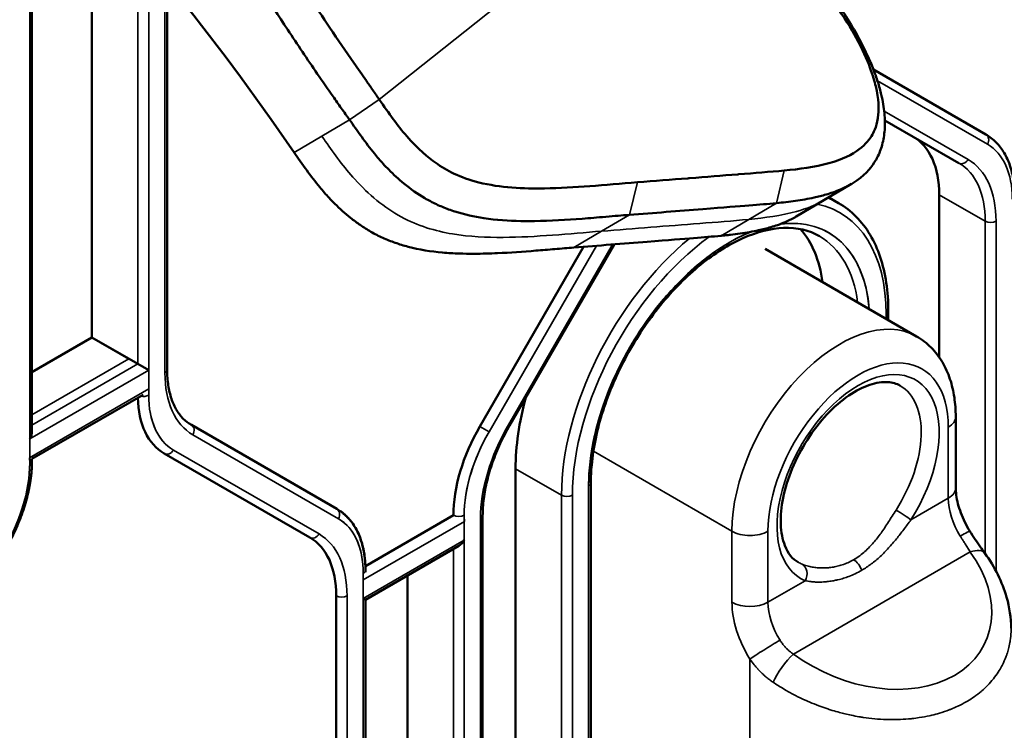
# Model space of a CAD drawing. Header units: millimetres. Extents: x 0 to 14369, y -869 to 2970.
# Tile 592 of 656: x 3599 to 3637, y 1538 to 1566. Entities that reach past the tile are written whole.
import ezdxf

# ---------------------------------------------------------------- set-up
doc = ezdxf.new("R2010")
doc.units = ezdxf.units.MM
doc.header["$LTSCALE"] = 10
doc.layers.add('Sichtbar (ISO)', color=7, linetype='Continuous', lineweight=50)
doc.layers.add('Sichtbar schmal (ISO)', color=7, linetype='Continuous', lineweight=35)

msp = doc.modelspace()

# ---------------------------------------------------------------- linework, layer by layer
at = {"layer": 'Sichtbar (ISO)'}
for p, q in [((3599.011, 1549.481), (3599.011, 1572.909)), ((3599.011, 1549.481), (3599.011, 1572.909)), ((3601.362, 1553.166), (3601.362, 1570.467)), ((3601.362, 1570.467), (3601.362, 1553.166)), ((3604.314, 1551.897), (3604.314, 1567.094)), ((3604.314, 1551.897), (3604.314, 1567.094)), ((3636.425, 1561.133), (3632.017, 1563.677)), ((3632.017, 1563.677), (3636.425, 1561.133)), ((3632.464, 1561.687), (3635.364, 1560.013)), ((3635.364, 1560.013), (3632.464, 1561.687)), ((3623.278, 1559.297), (3623.278, 1559.296)), ((3623.278, 1559.297), (3623.278, 1559.296)), ((3630.069, 1558.551), (3631.156, 1559.192)), ((3630.26, 1558.664), (3630.646, 1558.441)), ((3630.26, 1558.664), (3630.646, 1558.441)), ((3634.596, 1558.765), (3634.596, 1552.384)), ((3634.596, 1552.384), (3634.596, 1558.765)), ((3628.982, 1557.91), (3630.069, 1558.551)), ((3620.647, 1556.726), (3616.575, 1549.673)), ((3621.849, 1556.821), (3617.746, 1549.714)), ((3621.849, 1556.821), (3617.746, 1549.714)), ((3627.767, 1556.639), (3633.707, 1553.21)), ((3632.598, 1553.85), (3632.598, 1554.198)), ((3632.598, 1553.85), (3632.598, 1554.198)), ((3599.011, 1551.808), (3601.362, 1553.166)), ((3601.362, 1553.166), (3599.011, 1551.808)), ((3601.362, 1553.166), (3602.812, 1552.329)), ((3601.362, 1553.166), (3603.165, 1552.125)), ((3603.59, 1551.88), (3603.165, 1552.125)), ((3599.011, 1548.4), (3603.378, 1550.921)), ((3635.243, 1547.266), (3635.243, 1550.055)), ((3610.969, 1546.436), (3605.262, 1549.731)), ((3610.969, 1546.436), (3605.262, 1549.731)), ((3604.201, 1548.611), (3609.908, 1545.316)), ((3604.201, 1548.611), (3609.908, 1545.316)), ((3599.011, 1548.328), (3599.011, 1548.4)), ((3617.979, 1519.118), (3617.979, 1548.013)), ((3617.979, 1548.013), (3617.979, 1519.118)), ((3620.931, 1547.462), (3620.931, 1512.843)), ((3620.931, 1547.462), (3620.931, 1512.843)), ((3615.54, 1546.188), (3612.089, 1544.196)), ((3616.688, 1546.171), (3616.688, 1521.483)), ((3616.688, 1546.171), (3616.688, 1521.483)), ((3612.092, 1542.871), (3615.752, 1544.984)), ((3632.598, 1544.89), (3632.598, 1544.89)), ((3632.598, 1544.89), (3632.598, 1544.89)), ((3612.092, 1543.953), (3612.092, 1544.024)), ((3630.634, 1544.197), (3630.634, 1544.197)), ((3630.634, 1544.197), (3630.634, 1544.197)), ((3613.737, 1543.821), (3613.737, 1522.751)), ((3613.737, 1522.751), (3613.737, 1543.821)), ((3631.198, 1543.848), (3631.198, 1543.848)), ((3631.198, 1543.848), (3631.198, 1543.848)), ((3610.944, 1543.027), (3610.944, 1518.339)), ((3612.004, 1542.922), (3612.092, 1542.871)), ((3612.092, 1519.475), (3612.092, 1542.871)), ((3612.092, 1519.475), (3612.092, 1542.871))]:
    msp.add_line(p, q, dxfattribs=at)
for centre, major_axis, start_param, end_param in [((3631.061, 1556.724), (2.5, 4.33), 5.497787, 6.283185), ((3631.061, 1556.724), (2.5, 4.33), 5.497787, 6.283185), ((3624.344, 1551.694), (4.497, 7.788), 0.65769, 0.657692), ((3624.344, 1551.694), (-4.496, -7.788), 3.799283, 3.799285), ((3624.343, 1551.688), (4.5, 7.794), 0.100904, 0.100913), ((3624.343, 1551.688), (4.5, 7.794), 0.100904, 0.100913), ((3624.343, 1551.688), (4.5, 7.794), 0.073357, 0.073406), ((3624.343, 1551.688), (4.5, 7.794), 0.073357, 0.073406), ((3624.767, 1551.443), (3.75, 6.495), 5.639684, 6.094464), ((3606.701, 1552.941), (-2.5, -4.33), 5.522643, 6.283185), ((3624.343, 1551.688), (4.5, 7.794), 1.999, 2.356194), ((3624.343, 1551.688), (-4.5, -7.794), 5.140593, 5.497787), ((3598.711, 1549.308), (0.212, 0.367), 4.712389, 5.497787), ((3619.075, 1548.229), (-2.5, -4.33), 4.712389, 5.497787), ((3607.408, 1540.986), (2.5, 4.33), 5.497787, 6.283185), ((3615.752, 1545.331), (-0.212, -0.367), 0.785398, 1.570796)]:
    msp.add_ellipse(centre, major_axis=major_axis, ratio=0.57735, start_param=start_param, end_param=end_param, dxfattribs=at)
for points, knots in [([(3609.297, 1560.421), (3606.071, 1565.118), (3603.012, 1568.936), (3596.263, 1575.639), (3593.723, 1577.903), (3591.311, 1579.981)], [-3.808685, -3.808685, -3.808685, -3.808685, -2.511642, -2.511642, -1.763297, -1.763297, -1.763297, -1.763297]), ([(3604.663, 1576.057), (3604.978, 1575.371), (3605.304, 1574.686), (3605.981, 1573.314), (3606.331, 1572.631), (3607.425, 1570.579), (3608.186, 1569.248), (3609.554, 1567.04), (3610.119, 1566.172), (3611.009, 1564.854), (3611.322, 1564.399), (3611.799, 1563.711), (3611.963, 1563.474), (3612.211, 1563.116), (3612.295, 1562.995), (3612.421, 1562.813), (3612.463, 1562.752), (3612.526, 1562.661), (3612.547, 1562.63), (3612.579, 1562.584), (3612.589, 1562.569), (3612.612, 1562.536), (3612.628, 1562.512), (3612.631, 1562.508)], [0.000001, 0.000001, 0.000001, 0.000001, 0.234789, 0.234789, 0.471938, 0.471938, 0.948633, 0.948633, 1.262356, 1.262356, 1.430406, 1.430406, 1.518702, 1.518702, 1.563761, 1.563761, 1.586453, 1.586453, 1.597825, 1.597825, 1.603515, 1.603515, 1.610164, 1.610164, 1.610164, 1.610164]), ([(3603.361, 1575.506), (3604.729, 1572.535), (3605.963, 1570.275), (3607.643, 1567.425), (3608.327, 1566.333), (3609.423, 1564.664), (3609.81, 1564.088), (3610.408, 1563.217), (3610.614, 1562.919), (3610.929, 1562.469), (3611.035, 1562.317), (3611.197, 1562.089), (3611.251, 1562.012), (3611.333, 1561.896), (3611.36, 1561.858), (3611.425, 1561.767), (3611.466, 1561.709), (3611.47, 1561.703)], [-0.1060529, -0.1060529, -0.1060529, -0.1060529, -0.0611121, -0.0611121, -0.0321377, -0.0321377, -0.0167402, -0.0167402, -0.0087014, -0.0087014, -0.0045841, -0.0045841, -0.0024994, -0.0024994, -0.0014504, -0.0014504, -0.0000262, -0.0000262, -0.0000262, -0.0000262]), ([(3628.212, 1558.44), (3628.461, 1558.464), (3628.709, 1558.492), (3629.201, 1558.561), (3629.444, 1558.603), (3629.845, 1558.691), (3630.004, 1558.731), (3630.249, 1558.802), (3630.337, 1558.83), (3630.525, 1558.895), (3630.624, 1558.933), (3630.832, 1559.021), (3630.94, 1559.073), (3631.157, 1559.189), (3631.265, 1559.256), (3631.757, 1559.604), (3631.973, 1559.897), (3632.122, 1560.148), (3632.144, 1560.187), (3632.204, 1560.302), (3632.24, 1560.381), (3632.306, 1560.549), (3632.334, 1560.638), (3632.409, 1560.916), (3632.442, 1561.114), (3632.464, 1561.422), (3632.467, 1561.526), (3632.464, 1561.743), (3632.458, 1561.854), (3632.436, 1562.084), (3632.421, 1562.202), (3632.38, 1562.446), (3632.354, 1562.571), (3632.306, 1562.776), (3632.285, 1562.856), (3632.216, 1563.106), (3632.162, 1563.277), (3632.033, 1563.643), (3631.955, 1563.841), (3631.775, 1564.258), (3631.67, 1564.478), (3631.429, 1564.945), (3631.291, 1565.19), (3630.972, 1565.72), (3630.783, 1566.009), (3630.38, 1566.588), (3630.159, 1566.884), (3629.527, 1567.675), (3629.099, 1568.154), (3628.484, 1568.773), (3628.313, 1568.938), (3627.989, 1569.241), (3627.836, 1569.379), (3627.545, 1569.632), (3627.408, 1569.748), (3627.029, 1570.06), (3626.783, 1570.251), (3626.349, 1570.57), (3626.161, 1570.703), (3625.402, 1571.213), (3624.818, 1571.551), (3624.227, 1571.839)], [0.000034, 0.000034, 0.000034, 0.000034, 0.09633, 0.09633, 0.192715, 0.192715, 0.257494, 0.257494, 0.294846, 0.294846, 0.337504, 0.337504, 0.386108, 0.386108, 0.437491, 0.437491, 0.630652, 0.630652, 0.665334, 0.665334, 0.731033, 0.731033, 0.799543, 0.799543, 0.939198, 0.939198, 1.01026, 1.01026, 1.083771, 1.083771, 1.160782, 1.160782, 1.24234, 1.24234, 1.293914, 1.293914, 1.405154, 1.405154, 1.53492, 1.53492, 1.684273, 1.684273, 1.85575, 1.85575, 2.062073, 2.062073, 2.289587, 2.289587, 2.688249, 2.688249, 2.837955, 2.837955, 2.968968, 2.968968, 3.083372, 3.083372, 3.283383, 3.283383, 3.43326, 3.43326, 3.883112, 3.883112, 3.883112, 3.883112]), ([(3624.654, 1571.321), (3625.315, 1570.998), (3626.261, 1570.467), (3628.008, 1569.061), (3628.645, 1568.468), (3630.258, 1566.711), (3630.94, 1565.662), (3631.835, 1564.016), (3632.021, 1563.371), (3632.231, 1562.499), (3632.227, 1562.134), (3632.169, 1561.508), (3632.045, 1561.254), (3631.874, 1560.951), (3631.716, 1560.745), (3631.179, 1560.338), (3630.805, 1560.155), (3629.709, 1559.853), (3629.109, 1559.773), (3628.517, 1559.717)], [0.000006, 0.000006, 0.000006, 0.000006, 0.245967, 0.245967, 0.389761, 0.389761, 0.642428, 0.642428, 0.950425, 0.950425, 1.436372, 1.436372, 2.320459, 2.320459, 3.629187, 3.629187, 5.05232, 5.05232, 6.5324, 6.5324, 6.5324, 6.5324]), ([(3622.759, 1559.255), (3621.451, 1559.154), (3620.299, 1559.034), (3618.293, 1559.002), (3617.391, 1559.037), (3615.794, 1559.441), (3615.273, 1559.718), (3614.551, 1560.23), (3614.157, 1560.549), (3613.35, 1561.482), (3613.01, 1561.964), (3612.631, 1562.508)], [0.000011, 0.000011, 0.000011, 0.000011, 0.503533, 0.503533, 0.854031, 0.854031, 1.158892, 1.158892, 1.375828, 1.375828, 1.54991, 1.54991, 1.54991, 1.54991]), ([(3611.47, 1561.703), (3611.611, 1561.502), (3611.784, 1561.255), (3612.104, 1560.814), (3612.269, 1560.596), (3612.553, 1560.247), (3612.67, 1560.11), (3612.861, 1559.901), (3612.931, 1559.827), (3613.194, 1559.56), (3613.393, 1559.377), (3613.864, 1558.99), (3614.141, 1558.795), (3614.496, 1558.587), (3614.567, 1558.547), (3614.794, 1558.427), (3614.952, 1558.353), (3615.273, 1558.22), (3615.436, 1558.16), (3615.976, 1557.988), (3616.358, 1557.906), (3617.221, 1557.774), (3617.706, 1557.743), (3618.367, 1557.733), (3618.551, 1557.733), (3619.353, 1557.744), (3619.974, 1557.781), (3620.9, 1557.851), (3621.184, 1557.875), (3621.87, 1557.932), (3622.134, 1557.955), (3622.442, 1557.978)], [0.000042, 0.000042, 0.000042, 0.000042, 0.073898, 0.073898, 0.147678, 0.147678, 0.196568, 0.196568, 0.224371, 0.224371, 0.298565, 0.298565, 0.394285, 0.394285, 0.418026, 0.418026, 0.46946, 0.46946, 0.522397, 0.522397, 0.644097, 0.644097, 0.805557, 0.805557, 0.86594, 0.86594, 1.081865, 1.081865, 1.189901, 1.189901, 1.304567, 1.304567, 1.304567, 1.304567]), ([(3636.425, 1561.133), (3636.571, 1561.048), (3636.706, 1560.943), (3636.947, 1560.7), (3637.053, 1560.56), (3637.234, 1560.254), (3637.31, 1560.087), (3637.43, 1559.731), (3637.474, 1559.541), (3637.533, 1559.144), (3637.548, 1558.936), (3637.548, 1558.721)], [5.4977871, 5.4977871, 5.4977871, 5.4977871, 5.6548668, 5.6548668, 5.8119464, 5.8119464, 5.969026, 5.969026, 6.1261057, 6.1261057, 6.2831853, 6.2831853, 6.2831853, 6.2831853]), ([(3636.425, 1561.133), (3636.571, 1561.048), (3636.706, 1560.943), (3636.947, 1560.7), (3637.053, 1560.56), (3637.234, 1560.254), (3637.31, 1560.087), (3637.43, 1559.731), (3637.474, 1559.541), (3637.533, 1559.144), (3637.548, 1558.936), (3637.548, 1558.721)], [5.4977871, 5.4977871, 5.4977871, 5.4977871, 5.6548668, 5.6548668, 5.8119464, 5.8119464, 5.969026, 5.969026, 6.1261057, 6.1261057, 6.2831853, 6.2831853, 6.2831853, 6.2831853]), ([(3620.268, 1556.696), (3620.018, 1556.677), (3619.772, 1556.656), (3619.267, 1556.614), (3619.021, 1556.593), (3618.272, 1556.533), (3617.772, 1556.497), (3617.125, 1556.468), (3616.981, 1556.463), (3616.67, 1556.455), (3616.505, 1556.452), (3616.151, 1556.451), (3615.961, 1556.453), (3615.551, 1556.467), (3615.332, 1556.479), (3614.667, 1556.54), (3614.211, 1556.611), (3613.592, 1556.773), (3613.423, 1556.824), (3613.092, 1556.94), (3612.931, 1557.004), (3612.614, 1557.148), (3612.458, 1557.227), (3612.16, 1557.398), (3612.02, 1557.486), (3611.756, 1557.668), (3611.631, 1557.761), (3611.294, 1558.029), (3611.086, 1558.215), (3610.813, 1558.487), (3610.739, 1558.563), (3610.54, 1558.778), (3610.418, 1558.918), (3610.122, 1559.277), (3609.952, 1559.502), (3609.62, 1559.958), (3609.44, 1560.215), (3609.297, 1560.421)], [0.000009, 0.000009, 0.000009, 0.000009, 0.095969, 0.095969, 0.191872, 0.191872, 0.38369, 0.38369, 0.438478, 0.438478, 0.501551, 0.501551, 0.574235, 0.574235, 0.65731, 0.65731, 0.824597, 0.824597, 0.887538, 0.887538, 0.947693, 0.947693, 1.006968, 1.006968, 1.060601, 1.060601, 1.110047, 1.110047, 1.196695, 1.196695, 1.229177, 1.229177, 1.286533, 1.286533, 1.373088, 1.373088, 1.45972, 1.45972, 1.45972, 1.45972]), ([(3628.517, 1559.717), (3627.943, 1559.667), (3627.348, 1559.618), (3626.729, 1559.569), (3626.715, 1559.568), (3626.702, 1559.567), (3626.688, 1559.566), (3626.082, 1559.517), (3625.453, 1559.468), (3624.805, 1559.417), (3624.781, 1559.415), (3624.756, 1559.413), (3624.732, 1559.411), (3624.093, 1559.361), (3623.435, 1559.309), (3622.759, 1559.255)], [0, 0, 0, 0, 0.333333, 0.333333, 0.333333, 0.340597, 0.340597, 0.340597, 0.666667, 0.666667, 0.666667, 0.678934, 0.678934, 0.678934, 1, 1, 1, 1]), ([(3622.442, 1557.978), (3623.404, 1558.051), (3624.369, 1558.131), (3627.007, 1558.341), (3627.5, 1558.37), (3628.212, 1558.44)], [0, 0, 0, 0, 0.37113, 0.37113, 1.027391, 1.027391, 1.027391, 1.027391]), ([(3632.598, 1554.198), (3632.598, 1554.584), (3632.572, 1554.956), (3632.466, 1555.664), (3632.387, 1556.001), (3632.176, 1556.63), (3632.044, 1556.922), (3631.728, 1557.456), (3631.544, 1557.696), (3631.129, 1558.116), (3630.898, 1558.296), (3630.646, 1558.441)], [0, 0, 0, 0, 0.1570796, 0.1570796, 0.3141593, 0.3141593, 0.4712389, 0.4712389, 0.6283185, 0.6283185, 0.7853982, 0.7853982, 0.7853982, 0.7853982]), ([(3632.598, 1554.198), (3632.598, 1554.584), (3632.572, 1554.956), (3632.466, 1555.664), (3632.387, 1556.001), (3632.176, 1556.63), (3632.044, 1556.922), (3631.728, 1557.456), (3631.544, 1557.696), (3631.129, 1558.116), (3630.898, 1558.296), (3630.646, 1558.441)], [0, 0, 0, 0, 0.1570796, 0.1570796, 0.3141593, 0.3141593, 0.4712389, 0.4712389, 0.6283185, 0.6283185, 0.7853982, 0.7853982, 0.7853982, 0.7853982]), ([(3628.982, 1557.91), (3628.947, 1557.889), (3628.911, 1557.869), (3628.77, 1557.792), (3628.661, 1557.74), (3628.453, 1557.652), (3628.354, 1557.614), (3628.166, 1557.549), (3628.077, 1557.521), (3627.832, 1557.449), (3627.673, 1557.409), (3627.272, 1557.321), (3627.028, 1557.279), (3626.659, 1557.227), (3626.535, 1557.211), (3626.349, 1557.19), (3626.287, 1557.183), (3626.193, 1557.174), (3626.162, 1557.17), (3626.084, 1557.163), (3626.048, 1557.159), (3626.038, 1557.158)], [1.7646887, 1.7646887, 1.7646887, 1.7646887, 1.7808421, 1.7808421, 1.8280936, 1.8280936, 1.8695642, 1.8695642, 1.9058769, 1.9058769, 1.9688438, 1.9688438, 2.0625309, 2.0625309, 2.1093407, 2.1093407, 2.1327502, 2.1327502, 2.1444563, 2.1444563, 2.1620374, 2.1620374, 2.1620374, 2.1620374]), ([(3626.038, 1557.158), (3625.33, 1557.092), (3624.836, 1557.058), (3622.192, 1556.848), (3621.233, 1556.771), (3620.268, 1556.696)], [0.0000271, 0.0000271, 0.0000271, 0.0000271, 0.2758641, 0.2758641, 0.4308523, 0.4308523, 0.4308523, 0.4308523]), ([(3629.896, 1557.142), (3629.496, 1557.373), (3629.023, 1557.485), (3627.998, 1557.446), (3627.453, 1557.311), (3626.345, 1556.816), (3625.783, 1556.464), (3624.688, 1555.575), (3624.155, 1555.037), (3623.173, 1553.829), (3622.724, 1553.158), (3621.96, 1551.752), (3621.644, 1551.017), (3621.177, 1549.561), (3621.026, 1548.841), (3620.942, 1547.924), (3620.931, 1547.69), (3620.931, 1547.462)], [0.785398, 0.785398, 0.785398, 0.785398, 1.13378, 1.13378, 1.457995, 1.457995, 1.771581, 1.771581, 2.085311, 2.085311, 2.400167, 2.400167, 2.715368, 2.715368, 3.029965, 3.029965, 3.141593, 3.141593, 3.141593, 3.141593]), ([(3629.896, 1557.142), (3629.496, 1557.373), (3629.023, 1557.485), (3627.998, 1557.446), (3627.453, 1557.311), (3626.345, 1556.816), (3625.783, 1556.464), (3624.688, 1555.575), (3624.155, 1555.037), (3623.173, 1553.829), (3622.724, 1553.158), (3621.96, 1551.752), (3621.644, 1551.017), (3621.177, 1549.561), (3621.026, 1548.841), (3620.942, 1547.924), (3620.931, 1547.69), (3620.931, 1547.462)], [0.785398, 0.785398, 0.785398, 0.785398, 1.13378, 1.13378, 1.457995, 1.457995, 1.771581, 1.771581, 2.085311, 2.085311, 2.400167, 2.400167, 2.715368, 2.715368, 3.029965, 3.029965, 3.141593, 3.141593, 3.141593, 3.141593]), ([(3635.243, 1550.055), (3635.243, 1550.314), (3635.225, 1550.568), (3635.151, 1551.063), (3635.095, 1551.304), (3634.94, 1551.766), (3634.841, 1551.988), (3634.595, 1552.403), (3634.448, 1552.596), (3634.109, 1552.939), (3633.917, 1553.089), (3633.707, 1553.21)], [0, 0, 0, 0, 0.1570796, 0.1570796, 0.3141593, 0.3141593, 0.4712389, 0.4712389, 0.6283185, 0.6283185, 0.7853982, 0.7853982, 0.7853982, 0.7853982]), ([(3604.314, 1551.897), (3604.314, 1551.684), (3604.328, 1551.481), (3604.385, 1551.101), (3604.427, 1550.924), (3604.536, 1550.599), (3604.603, 1550.452), (3604.758, 1550.191), (3604.846, 1550.076), (3605.04, 1549.879), (3605.146, 1549.797), (3605.262, 1549.731)], [3.1415927, 3.1415927, 3.1415927, 3.1415927, 3.2986723, 3.2986723, 3.4557519, 3.4557519, 3.6128316, 3.6128316, 3.7699112, 3.7699112, 3.9269908, 3.9269908, 3.9269908, 3.9269908]), ([(3604.314, 1551.897), (3604.314, 1551.684), (3604.328, 1551.481), (3604.385, 1551.101), (3604.427, 1550.924), (3604.536, 1550.599), (3604.603, 1550.452), (3604.758, 1550.191), (3604.846, 1550.076), (3605.04, 1549.879), (3605.146, 1549.797), (3605.262, 1549.731)], [3.1415927, 3.1415927, 3.1415927, 3.1415927, 3.2986723, 3.2986723, 3.4557519, 3.4557519, 3.6128316, 3.6128316, 3.7699112, 3.7699112, 3.9269908, 3.9269908, 3.9269908, 3.9269908]), ([(3629.061, 1544.345), (3628.844, 1544.47), (3628.665, 1544.679), (3628.45, 1545.231), (3628.392, 1545.519), (3628.37, 1546.161), (3628.401, 1546.512), (3628.551, 1547.249), (3628.671, 1547.637), (3628.991, 1548.409), (3629.192, 1548.792), (3629.654, 1549.512), (3629.915, 1549.848), (3630.467, 1550.434), (3630.757, 1550.685), (3631.328, 1551.077), (3631.61, 1551.22), (3632.131, 1551.395), (3632.37, 1551.427), (3632.763, 1551.402), (3632.922, 1551.354), (3633.061, 1551.273)], [2.356194, 2.356194, 2.356194, 2.356194, 2.789477, 2.789477, 3.102646, 3.102646, 3.401556, 3.401556, 3.703552, 3.703552, 4.008684, 4.008684, 4.314455, 4.314455, 4.618142, 4.618142, 4.917985, 4.917985, 5.219619, 5.219619, 5.497787, 5.497787, 5.497787, 5.497787]), ([(3617.746, 1549.714), (3617.612, 1549.482), (3617.488, 1549.243), (3617.265, 1548.76), (3617.166, 1548.516), (3616.994, 1548.028), (3616.921, 1547.784), (3616.805, 1547.303), (3616.761, 1547.066), (3616.703, 1546.607), (3616.688, 1546.384), (3616.688, 1546.171)], [2.3561945, 2.3561945, 2.3561945, 2.3561945, 2.5132741, 2.5132741, 2.6703538, 2.6703538, 2.8274334, 2.8274334, 2.984513, 2.984513, 3.1415927, 3.1415927, 3.1415927, 3.1415927]), ([(3617.746, 1549.714), (3617.612, 1549.482), (3617.488, 1549.243), (3617.265, 1548.76), (3617.166, 1548.516), (3616.994, 1548.028), (3616.921, 1547.784), (3616.805, 1547.303), (3616.761, 1547.066), (3616.703, 1546.607), (3616.688, 1546.384), (3616.688, 1546.171)], [2.3561945, 2.3561945, 2.3561945, 2.3561945, 2.5132741, 2.5132741, 2.6703538, 2.6703538, 2.8274334, 2.8274334, 2.984513, 2.984513, 3.1415927, 3.1415927, 3.1415927, 3.1415927]), ([(3599.011, 1548.328), (3599.011, 1548.114), (3598.996, 1547.892), (3598.939, 1547.44), (3598.896, 1547.21), (3598.783, 1546.745), (3598.714, 1546.511), (3598.549, 1546.043), (3598.454, 1545.81), (3598.242, 1545.35), (3598.125, 1545.124), (3597.997, 1544.903)], [0, 0, 0, 0, 0.1570796, 0.1570796, 0.3141593, 0.3141593, 0.4712389, 0.4712389, 0.6283185, 0.6283185, 0.7853982, 0.7853982, 0.7853982, 0.7853982]), ([(3599.011, 1548.328), (3599.011, 1548.133), (3598.998, 1547.932), (3598.948, 1547.497), (3598.906, 1547.262), (3598.795, 1546.787), (3598.725, 1546.547), (3598.559, 1546.069), (3598.463, 1545.831), (3598.247, 1545.36), (3598.127, 1545.128), (3597.997, 1544.903)], [6.2831853, 6.2831853, 6.2831853, 6.2831853, 6.4262655, 6.4262655, 6.586845, 6.586845, 6.7474245, 6.7474245, 6.908004, 6.908004, 7.0685835, 7.0685835, 7.0685835, 7.0685835]), ([(3635.799, 1545.559), (3635.728, 1545.674), (3635.661, 1545.794), (3635.542, 1546.036), (3635.489, 1546.158), (3635.398, 1546.401), (3635.36, 1546.522), (3635.3, 1546.754), (3635.278, 1546.867), (3635.249, 1547.078), (3635.243, 1547.177), (3635.243, 1547.266)], [2.300524, 2.300524, 2.300524, 2.300524, 2.4687377, 2.4687377, 2.6369515, 2.6369515, 2.8051652, 2.8051652, 2.9733789, 2.9733789, 3.1415927, 3.1415927, 3.1415927, 3.1415927]), ([(3610.969, 1546.436), (3611.115, 1546.351), (3611.25, 1546.246), (3611.491, 1546.003), (3611.597, 1545.863), (3611.779, 1545.557), (3611.854, 1545.39), (3611.974, 1545.034), (3612.018, 1544.844), (3612.077, 1544.447), (3612.092, 1544.239), (3612.092, 1544.024)], [5.4977871, 5.4977871, 5.4977871, 5.4977871, 5.6548668, 5.6548668, 5.8119464, 5.8119464, 5.969026, 5.969026, 6.1261057, 6.1261057, 6.2831853, 6.2831853, 6.2831853, 6.2831853]), ([(3610.969, 1546.436), (3611.119, 1546.349), (3611.257, 1546.242), (3611.502, 1545.99), (3611.609, 1545.847), (3611.792, 1545.531), (3611.867, 1545.359), (3611.985, 1544.99), (3612.028, 1544.795), (3612.08, 1544.408), (3612.092, 1544.219), (3612.092, 1544.024)], [5.4977871, 5.4977871, 5.4977871, 5.4977871, 5.6585239, 5.6585239, 5.8192606, 5.8192606, 5.9799973, 5.9799973, 6.1407341, 6.1407341, 6.2831853, 6.2831853, 6.2831853, 6.2831853]), ([(3635.799, 1545.559), (3635.933, 1545.345), (3636.075, 1545.136), (3636.27, 1544.86), (3636.327, 1544.781), (3636.382, 1544.704)], [0, 0, 0, 0, 0.0758258, 0.0758258, 0.1077761, 0.1077761, 0.1077761, 0.1077761]), ([(3636.382, 1544.704), (3636.772, 1544.163), (3637.068, 1543.571), (3637.354, 1542.568), (3637.414, 1542.158), (3637.414, 1541.753)], [0, 0, 0, 0, 0.2167686, 0.2167686, 0.3608834, 0.3608834, 0.3608834, 0.3608834])]:
    msp.add_open_spline(points, degree=3, knots=knots, dxfattribs=at)
at = {"layer": 'Sichtbar schmal (ISO)'}
for p, q in [((3598.923, 1572.997), (3598.923, 1548.206)), ((3598.923, 1549.185), (3598.923, 1572.997)), ((3624.062, 1571.592), (3612.631, 1562.508)), ((3603.165, 1568.455), (3603.165, 1552.125)), ((3603.165, 1552.125), (3603.165, 1568.455)), ((3603.59, 1550.9), (3603.59, 1567.96)), ((3603.59, 1567.96), (3603.59, 1551.88)), ((3604.226, 1567.2), (3604.226, 1551.775)), ((3604.226, 1551.775), (3604.226, 1567.2)), ((3636.487, 1560.75), (3632.172, 1563.242)), ((3632.172, 1563.242), (3636.487, 1560.75)), ((3612.631, 1562.508), (3611.47, 1561.703)), ((3612.631, 1562.508), (3612.631, 1562.508)), ((3632.439, 1562.048), (3635.726, 1560.15)), ((3635.726, 1560.15), (3632.439, 1562.048)), ((3610.383, 1561.062), (3611.47, 1561.703)), ((3609.297, 1560.421), (3610.383, 1561.062)), ((3628.517, 1559.717), (3628.212, 1558.44)), ((3622.759, 1559.255), (3622.442, 1557.978)), ((3623.211, 1559.291), (3623.211, 1559.291)), ((3623.211, 1559.291), (3623.211, 1559.291)), ((3634.596, 1558.765), (3636.399, 1557.724)), ((3636.399, 1557.724), (3634.596, 1558.765)), ((3627.125, 1557.799), (3628.212, 1558.44)), ((3628.212, 1558.44), (3628.212, 1558.44)), ((3621.355, 1557.337), (3622.442, 1557.978)), ((3627.125, 1557.799), (3626.038, 1557.158)), ((3636.399, 1557.724), (3636.399, 1544.679)), ((3636.399, 1544.679), (3636.399, 1557.724)), ((3636.824, 1543.994), (3636.824, 1557.724)), ((3636.824, 1557.724), (3636.824, 1543.994)), ((3621.355, 1557.337), (3620.268, 1556.696)), ((3620.647, 1556.726), (3616.575, 1549.673)), ((3621.153, 1556.765), (3616.937, 1549.464)), ((3616.937, 1549.464), (3621.153, 1556.765)), ((3617.698, 1549.742), (3621.782, 1556.815)), ((3621.782, 1556.815), (3617.698, 1549.742)), ((3632.51, 1554.076), (3632.51, 1553.901)), ((3632.51, 1553.901), (3632.51, 1554.076)), ((3602.812, 1552.329), (3599.011, 1550.134)), ((3603.165, 1552.125), (3599.011, 1549.726)), ((3603.59, 1551.88), (3598.923, 1549.185)), ((3598.916, 1548.447), (3603.596, 1551.149)), ((3616.575, 1549.673), (3616.937, 1549.464)), ((3616.937, 1549.464), (3616.575, 1549.673)), ((3617.698, 1549.742), (3617.746, 1549.714)), ((3617.746, 1549.714), (3617.698, 1549.742)), ((3634.95, 1549.646), (3634.95, 1546.857)), ((3611.031, 1546.054), (3605.324, 1549.349)), ((3605.324, 1549.349), (3611.031, 1546.054)), ((3604.563, 1548.748), (3610.27, 1545.453)), ((3610.27, 1545.453), (3604.563, 1548.748)), ((3621.03, 1548.701), (3626.465, 1545.564)), ((3617.979, 1548.013), (3619.782, 1546.972)), ((3619.782, 1546.972), (3617.979, 1548.013)), ((3620.843, 1547.34), (3620.843, 1512.72)), ((3620.843, 1512.72), (3620.843, 1547.34)), ((3619.782, 1546.972), (3619.782, 1518.077)), ((3619.782, 1518.077), (3619.782, 1546.972)), ((3620.207, 1517.486), (3620.207, 1546.972)), ((3620.207, 1546.972), (3620.207, 1517.486)), ((3634.95, 1546.857), (3633.486, 1546.012)), ((3615.971, 1545.947), (3611.997, 1543.653)), ((3615.964, 1520.486), (3615.964, 1546.188)), ((3616.6, 1546.048), (3616.6, 1521.36)), ((3616.6, 1521.36), (3616.6, 1546.048)), ((3626.465, 1545.564), (3626.465, 1542.775)), ((3627.879, 1542.775), (3627.879, 1545.564)), ((3612.004, 1542.922), (3615.964, 1545.208)), ((3615.964, 1545.208), (3615.964, 1521.465)), ((3615.54, 1544.862), (3615.54, 1521.71)), ((3615.54, 1521.71), (3615.54, 1544.862)), ((3628.877, 1540.742), (3635.813, 1544.747)), ((3612.004, 1543.902), (3612.004, 1518.199)), ((3629.343, 1543.62), (3627.879, 1542.775)), ((3610.944, 1543.027), (3610.944, 1518.339)), ((3611.368, 1518.339), (3611.368, 1543.027)), ((3611.368, 1543.027), (3611.368, 1518.339)), ((3612.004, 1519.179), (3612.004, 1542.922)), ((3627.172, 1540.541), (3627.172, 1533.725))]:
    msp.add_line(p, q, dxfattribs=at)
for centre, major_axis, ratio, start_param, end_param in [((3636.275, 1560.873), (0.15, 0.26), 0.816497, 4.712389, 6.283185), ((3636.275, 1560.873), (0.15, 0.26), 0.816497, 4.712389, 6.283185), ((3634.137, 1556.68), (2.35, 4.07), 0.57735, 5.497787, 6.283185), ((3634.137, 1556.68), (2.35, 4.07), 0.57735, 5.497787, 6.283185), ((3635.514, 1560.273), (-0.15, -0.26), 0.816497, 0, 1.570796), ((3635.514, 1560.273), (-0.15, -0.26), 0.816497, 0, 1.570796), ((3632.864, 1555.683), (2.5, 4.33), 0.57735, 5.497787, 6.283185), ((3632.864, 1555.683), (2.5, 4.33), 0.57735, 5.497787, 6.283185), ((3633.076, 1555.56), (2.65, 4.59), 0.57735, 5.497787, 6.283185), ((3633.076, 1555.56), (2.65, 4.59), 0.57735, 5.497787, 6.283185), ((3626.146, 1550.647), (-4.5, -7.794), 0.57735, 3.581918, 3.581964), ((3626.146, 1550.647), (4.5, 7.794), 0.57735, 0.440325, 0.440371), ((3626.358, 1550.524), (4.35, 7.534), 0.57735, 5.497787, 6.473146), ((3626.358, 1550.524), (4.35, 7.534), 0.57735, 5.497787, 6.473146), ((3626.146, 1550.647), (4.5, 7.794), 0.57735, 0, 0.089809), ((3626.146, 1550.647), (4.5, 7.794), 0.57735, 0, 0.089809), ((3626.358, 1550.524), (3.9, 6.755), 0.57735, 5.590025, 6.699996), ((3636.612, 1557.847), (0.3, 0), 0.57735, 3.926991, 5.497787), ((3636.612, 1557.847), (-0.3, 0), 0.57735, 0.785398, 2.356194), ((3626.358, 1550.524), (-4.35, -7.534), 0.57735, 4.054817, 5.497787), ((3626.358, 1550.524), (4.35, 7.534), 0.57735, 0.913224, 2.356194), ((3626.358, 1550.524), (3.9, 6.755), 0.57735, 0.625722, 2.356194), ((3626.146, 1550.647), (3.75, 6.495), 0.57735, 5.639684, 6.283185), ((3626.146, 1550.647), (3.75, 6.495), 0.57735, 5.639684, 6.283185), ((3626.146, 1550.647), (-4.5, -7.794), 0.57735, 4.139715, 5.497787), ((3626.146, 1550.647), (4.5, 7.794), 0.57735, 0.998122, 2.356194), ((3632.298, 1554.198), (0.3, 0), 0.57735, 5.497787, 6.283185), ((3632.298, 1554.198), (0.3, 0), 0.57735, 5.497787, 6.283185), ((3630.707, 1548.013), (3, 5.196), 0.57735, 0, 2.356194), ((3631.414, 1547.605), (2.5, 4.33), 0.57735, 5.497787, 8.63938), ((3604.014, 1551.897), (0.3, 0), 0.57735, 5.497787, 6.283185), ((3604.014, 1551.897), (0.3, 0), 0.57735, 5.497787, 6.283185), ((3607.974, 1553.938), (-2.65, -4.59), 0.57735, 5.497787, 6.283185), ((3607.974, 1553.938), (-2.65, -4.59), 0.57735, 5.497787, 6.283185), ((3631.414, 1547.605), (-2.25, -3.897), 0.57735, 1.494329, 6.359653), ((3606.913, 1552.819), (-2.35, -4.07), 0.57735, 5.433914, 6.283185), ((3631.061, 1547.809), (2, 3.464), 0.57735, 4.635921, 6.283185), ((3606.701, 1552.941), (-2.5, -4.33), 0.57735, 5.522643, 6.283185), ((3603.378, 1551.023), (-0.3, 0), 0.57735, 1.212477, 2.356194), ((3606.913, 1552.819), (-2.35, -4.07), 0.57735, 5.497787, 6.283185), ((3634.243, 1550.055), (1, 0), 0.57735, 5.497787, 6.283185), ((3605.112, 1549.471), (0.15, 0.26), 0.816497, 4.712389, 6.283185), ((3605.112, 1549.471), (0.15, 0.26), 0.816497, 4.712389, 6.283185), ((3619.075, 1548.229), (-2.5, -4.33), 0.57735, 4.712389, 5.497787), ((3619.287, 1548.107), (-2.35, -4.07), 0.57735, 4.712389, 5.56166), ((3619.287, 1548.107), (-2.35, -4.07), 0.57735, 4.712389, 5.497787), ((3620.348, 1548.212), (2.65, 4.59), 0.57735, 1.570796, 2.356194), ((3620.348, 1548.212), (-2.65, -4.59), 0.57735, 4.712389, 5.497787), ((3604.351, 1548.871), (-0.15, -0.26), 0.816497, 0, 1.570796), ((3604.351, 1548.871), (-0.15, -0.26), 0.816497, 0, 1.570796), ((3595.599, 1546.287), (2.35, 4.07), 0.57735, 4.712389, 5.56166), ((3598.711, 1548.328), (0.3, 0), 0.57735, 5.497787, 6.283185), ((3595.599, 1546.287), (2.35, 4.07), 0.57735, 4.712389, 5.497787), ((3620.631, 1547.462), (0.3, 0), 0.57735, 5.497787, 6.283185), ((3620.631, 1547.462), (0.3, 0), 0.57735, 5.497787, 6.283185), ((3634.243, 1547.266), (1, 0), 0.57735, 5.497787, 6.283185), ((3619.995, 1547.095), (0.3, 0), 0.57735, 3.926991, 5.497787), ((3619.995, 1547.095), (-0.3, 0), 0.57735, 0.785398, 2.356194), ((3636.364, 1546.041), (1, -1.732), 0.57735, 3.926991, 4.768059), ((3610.819, 1546.176), (0.15, 0.26), 0.816497, 4.712389, 6.283185), ((3610.819, 1546.176), (0.15, 0.26), 0.816497, 4.712389, 6.283185), ((3633.132, 1546.216), (-0.422, 0.269), 0.062375, 3.758453, 5.329249), ((3608.681, 1541.983), (2.35, 4.07), 0.57735, 5.497787, 6.283185), ((3608.681, 1541.983), (2.35, 4.07), 0.57735, 5.433914, 6.283185), ((3615.752, 1546.311), (0.3, 0), 0.57735, 3.926991, 5.497787), ((3616.388, 1546.171), (0.3, 0), 0.57735, 5.497787, 6.283185), ((3616.388, 1546.171), (0.3, 0), 0.57735, 5.497787, 6.283185), ((3627.172, 1545.972), (1, 0), 0.57735, 3.926991, 5.497791), ((3634.95, 1545.032), (0.849, 0.528), 0.045431, 0, 0.954585), ((3610.058, 1545.576), (-0.15, -0.26), 0.816497, 0, 1.570796), ((3610.058, 1545.576), (-0.15, -0.26), 0.816497, 0, 1.570796), ((3607.408, 1540.986), (2.5, 4.33), 0.57735, 5.497787, 6.283185), ((3607.62, 1540.864), (2.65, 4.59), 0.57735, 5.497787, 6.283185), ((3607.62, 1540.864), (2.65, 4.59), 0.57735, 5.497787, 6.283185), ((3631.656, 1543.431), (4.728, -2.275), 0.715187, 4.454413, 7.203922), ((3635.571, 1544.119), (0.811, 0.585), 0.445124, 6.283182, 7.255832), ((3631.236, 1544.034), (0.25, -0.433), 0.57735, 1.233987, 2.356194), ((3611.792, 1544.024), (0.3, 0), 0.57735, 5.497787, 6.283185), ((3631.061, 1547.809), (-2, -3.464), 0.57735, 0, 0.076468), ((3628.989, 1543.824), (0.191, 0.462), 0.814111, 4.60477, 6.175567), ((3611.156, 1543.15), (0.3, 0), 0.57735, 3.926991, 5.497787), ((3611.156, 1543.15), (-0.3, 0), 0.57735, 0.785398, 2.356194), ((3627.172, 1543.183), (-1, 0), 0.57735, 0.785398, 2.356194), ((3628.586, 1541.55), (-1.5, 2.598), 0.57735, 0.785398, 1.626467), ((3629.293, 1541.958), (-1, 1.732), 0.57735, 0.785398, 1.626467), ((3627.879, 1540.949), (-0.849, -0.528), 0.045431, 4.096178, 5.666975), ((3628.635, 1540.115), (0.593, 0.805), 0.233296, 0.864848, 2.368973)]:
    msp.add_ellipse(centre, major_axis=major_axis, ratio=ratio, start_param=start_param, end_param=end_param, dxfattribs=at)
msp.add_open_spline([(3610.383, 1561.062), (3610.427, 1561), (3610.471, 1560.937), (3610.515, 1560.875)], degree=3, dxfattribs=at)
for points, knots in [([(3610.515, 1560.875), (3610.879, 1560.354), (3611.251, 1559.838), (3611.67, 1559.374), (3612.213, 1558.772), (3612.836, 1558.258), (3613.49, 1557.901), (3614.145, 1557.544), (3614.832, 1557.344), (3615.506, 1557.23), (3616.179, 1557.116), (3616.839, 1557.088), (3617.491, 1557.093), (3618.796, 1557.102), (3620.072, 1557.239), (3621.355, 1557.337)], [0, 0, 0, 0, 0.13382, 0.13382, 0.13382, 0.307056, 0.307056, 0.307056, 0.480292, 0.480292, 0.480292, 0.653528, 0.653528, 0.653528, 1, 1, 1, 1]), ([(3627.125, 1557.799), (3627.763, 1557.861), (3628.394, 1557.945), (3628.998, 1558.114), (3629.374, 1558.219), (3629.74, 1558.356), (3630.069, 1558.551)], [0, 0, 0, 0, 0.1137621, 0.1137621, 0.1137621, 0.1846558, 0.1846558, 0.1846558, 0.1846558]), ([(3621.355, 1557.337), (3622.638, 1557.436), (3623.919, 1557.543), (3625.203, 1557.641), (3625.844, 1557.691), (3626.487, 1557.738), (3627.125, 1557.799)], [0, 0, 0, 0, 0.666667, 0.666667, 0.666667, 1, 1, 1, 1]), ([(3631.851, 1554.282), (3631.82, 1554.659), (3631.758, 1555.008), (3631.662, 1555.336), (3631.518, 1555.826), (3631.298, 1556.271), (3631.016, 1556.625), (3630.733, 1556.979), (3630.388, 1557.242), (3629.993, 1557.413), (3629.597, 1557.584), (3629.151, 1557.662), (3628.673, 1557.641), (3628.566, 1557.637), (3628.457, 1557.627), (3628.346, 1557.612)], [0.030047, 0.030047, 0.030047, 0.030047, 0.0909091, 0.0909091, 0.0909091, 0.1818182, 0.1818182, 0.1818182, 0.2727273, 0.2727273, 0.2727273, 0.3636364, 0.3636364, 0.3636364, 0.3841017, 0.3841017, 0.3841017, 0.3841017]), ([(3627.235, 1557.318), (3627.212, 1557.309), (3627.189, 1557.3), (3627.165, 1557.29), (3626.645, 1557.078), (3626.113, 1556.774), (3625.592, 1556.388), (3625.071, 1556.003), (3624.56, 1555.537), (3624.081, 1555.009), (3623.602, 1554.482), (3623.153, 1553.892), (3622.755, 1553.265), (3622.356, 1552.638), (3622.007, 1551.974), (3621.723, 1551.298), (3621.438, 1550.622), (3621.217, 1549.934), (3621.068, 1549.27), (3620.919, 1548.606), (3620.843, 1547.965), (3620.843, 1547.34)], [0.4504707, 0.4504707, 0.4504707, 0.4504707, 0.4545455, 0.4545455, 0.4545455, 0.5454545, 0.5454545, 0.5454545, 0.6363636, 0.6363636, 0.6363636, 0.7272727, 0.7272727, 0.7272727, 0.8181818, 0.8181818, 0.8181818, 0.9090909, 0.9090909, 0.9090909, 1, 1, 1, 1]), ([(3631.236, 1544.442), (3631.318, 1544.49), (3631.399, 1544.543), (3631.478, 1544.602), (3631.549, 1544.654), (3631.617, 1544.71), (3631.684, 1544.77), (3631.745, 1544.825), (3631.804, 1544.882), (3631.862, 1544.943), (3631.916, 1544.999), (3631.969, 1545.057), (3632.021, 1545.118), (3632.071, 1545.176), (3632.12, 1545.237), (3632.168, 1545.299), (3632.217, 1545.362), (3632.264, 1545.426), (3632.312, 1545.492), (3632.36, 1545.56), (3632.409, 1545.63), (3632.456, 1545.701), (3632.505, 1545.774), (3632.554, 1545.848), (3632.603, 1545.924), (3632.652, 1545.999), (3632.701, 1546.076), (3632.75, 1546.153), (3632.8, 1546.233), (3632.851, 1546.313), (3632.902, 1546.393)], [0, 0, 0, 0, 0.124757, 0.124757, 0.124757, 0.2366176, 0.2366176, 0.2366176, 0.3380991, 0.3380991, 0.3380991, 0.4321823, 0.4321823, 0.4321823, 0.5231334, 0.5231334, 0.5231334, 0.6144516, 0.6144516, 0.6144516, 0.7083022, 0.7083022, 0.7083022, 0.8046755, 0.8046755, 0.8046755, 0.9010641, 0.9010641, 0.9010641, 1, 1, 1, 1]), ([(3633.486, 1546.012), (3633.389, 1545.88), (3633.294, 1545.75), (3633.201, 1545.626), (3633.107, 1545.501), (3633.016, 1545.382), (3632.919, 1545.262), (3632.821, 1545.141), (3632.718, 1545.02), (3632.611, 1544.904), (3632.505, 1544.788), (3632.396, 1544.676), (3632.283, 1544.571), (3632.17, 1544.466), (3632.053, 1544.368), (3631.932, 1544.277), (3631.811, 1544.187), (3631.685, 1544.103), (3631.554, 1544.027)], [0, 0, 0, 0, 0.1666667, 0.1666667, 0.1666667, 0.3333333, 0.3333333, 0.3333333, 0.5, 0.5, 0.5, 0.6666667, 0.6666667, 0.6666667, 0.8333333, 0.8333333, 0.8333333, 1, 1, 1, 1]), ([(3635.813, 1544.747), (3635.784, 1544.794), (3635.754, 1544.843), (3635.722, 1544.893), (3635.694, 1544.938), (3635.666, 1544.984), (3635.636, 1545.03), (3635.61, 1545.071), (3635.583, 1545.113), (3635.556, 1545.155), (3635.532, 1545.192), (3635.508, 1545.23), (3635.484, 1545.268), (3635.463, 1545.301), (3635.442, 1545.335), (3635.421, 1545.368)], [0.0000001, 0.0000001, 0.0000001, 0.0000001, 0.2490319, 0.2490319, 0.2490319, 0.4722975, 0.4722975, 0.4722975, 0.6714764, 0.6714764, 0.6714764, 0.8473439, 0.8473439, 0.8473439, 1, 1, 1, 1]), ([(3629.219, 1544.267), (3629.281, 1544.242), (3629.408, 1544.198), (3629.609, 1544.154), (3629.807, 1544.128), (3630.003, 1544.118), (3630.199, 1544.124), (3630.395, 1544.146), (3630.593, 1544.184), (3630.798, 1544.241), (3631.015, 1544.325), (3631.161, 1544.399), (3631.236, 1544.442)], [0, 0, 0, 0, 0.119278, 0.225308, 0.323264, 0.417631, 0.509695, 0.599539, 0.690132, 0.784917, 0.88719, 1, 1, 1, 1]), ([(3629.343, 1543.62), (3629.412, 1543.605), (3629.486, 1543.593), (3629.564, 1543.584), (3629.608, 1543.578), (3629.653, 1543.574), (3629.699, 1543.571), (3629.726, 1543.57), (3629.753, 1543.568), (3629.78, 1543.567), (3629.848, 1543.565), (3629.919, 1543.565), (3629.992, 1543.568), (3630.031, 1543.569), (3630.07, 1543.572), (3630.111, 1543.575), (3630.141, 1543.577), (3630.172, 1543.58), (3630.203, 1543.583), (3630.273, 1543.591), (3630.343, 1543.601), (3630.415, 1543.613), (3630.465, 1543.622), (3630.515, 1543.632), (3630.566, 1543.643), (3630.586, 1543.647), (3630.605, 1543.652), (3630.625, 1543.656), (3630.695, 1543.673), (3630.766, 1543.692), (3630.838, 1543.715), (3630.91, 1543.737), (3630.982, 1543.762), (3631.055, 1543.79), (3631.136, 1543.821), (3631.216, 1543.855), (3631.298, 1543.894), (3631.383, 1543.934), (3631.468, 1543.979), (3631.554, 1544.027)], [0, 0, 0, 0, 0.128439, 0.128439, 0.128439, 0.2, 0.2, 0.2, 0.241507, 0.241507, 0.241507, 0.344565, 0.344565, 0.344565, 0.4, 0.4, 0.4, 0.442287, 0.442287, 0.442287, 0.535771, 0.535771, 0.535771, 0.6, 0.6, 0.6, 0.6248, 0.6248, 0.6248, 0.712378, 0.712378, 0.712378, 0.8, 0.8, 0.8, 0.89749, 0.89749, 0.89749, 1, 1, 1, 1]), ([(3628.079, 1539.635), (3628.21, 1539.546), (3628.344, 1539.461), (3628.481, 1539.379), (3628.494, 1539.371), (3628.506, 1539.364), (3628.519, 1539.357), (3628.644, 1539.283), (3628.771, 1539.212), (3628.9, 1539.145), (3628.921, 1539.134), (3628.942, 1539.123), (3628.963, 1539.112), (3629.085, 1539.05), (3629.208, 1538.99), (3629.333, 1538.934), (3629.365, 1538.919), (3629.397, 1538.905), (3629.429, 1538.891), (3629.544, 1538.841), (3629.66, 1538.792), (3629.778, 1538.747), (3629.821, 1538.73), (3629.865, 1538.713), (3629.909, 1538.697), (3630.015, 1538.658), (3630.123, 1538.62), (3630.231, 1538.585), (3630.286, 1538.567), (3630.342, 1538.549), (3630.397, 1538.532), (3630.494, 1538.503), (3630.591, 1538.475), (3630.689, 1538.449), (3630.76, 1538.43), (3630.831, 1538.412), (3630.902, 1538.395), (3630.985, 1538.375), (3631.067, 1538.357), (3631.149, 1538.34), (3631.249, 1538.319), (3631.349, 1538.3), (3631.448, 1538.283), (3631.502, 1538.274), (3631.556, 1538.265), (3631.61, 1538.257), (3631.763, 1538.234), (3631.915, 1538.216), (3632.067, 1538.202), (3632.218, 1538.187), (3632.369, 1538.178), (3632.518, 1538.173), (3632.602, 1538.17), (3632.685, 1538.168), (3632.767, 1538.168), (3632.832, 1538.168), (3632.897, 1538.169), (3632.962, 1538.171), (3633.108, 1538.175), (3633.252, 1538.183), (3633.394, 1538.195), (3633.439, 1538.199), (3633.484, 1538.204), (3633.529, 1538.208), (3633.625, 1538.219), (3633.72, 1538.231), (3633.814, 1538.246), (3633.951, 1538.267), (3634.086, 1538.292), (3634.219, 1538.322), (3634.246, 1538.328), (3634.274, 1538.334), (3634.301, 1538.34), (3634.405, 1538.365), (3634.508, 1538.393), (3634.609, 1538.423), (3634.735, 1538.461), (3634.859, 1538.502), (3634.98, 1538.548), (3635, 1538.556), (3635.02, 1538.564), (3635.039, 1538.571), (3635.139, 1538.611), (3635.236, 1538.653), (3635.33, 1538.697), (3635.443, 1538.751), (3635.552, 1538.808), (3635.657, 1538.869), (3635.673, 1538.878), (3635.689, 1538.887), (3635.705, 1538.896), (3635.793, 1538.949), (3635.879, 1539.004), (3635.961, 1539.062), (3636.058, 1539.13), (3636.152, 1539.201), (3636.24, 1539.276), (3636.251, 1539.285), (3636.261, 1539.294), (3636.271, 1539.302), (3636.349, 1539.369), (3636.423, 1539.439), (3636.493, 1539.511), (3636.573, 1539.592), (3636.648, 1539.676), (3636.718, 1539.764), (3636.788, 1539.851), (3636.853, 1539.942), (3636.913, 1540.035), (3636.96, 1540.107), (3637.004, 1540.182), (3637.044, 1540.257), (3637.056, 1540.279), (3637.067, 1540.3), (3637.078, 1540.322), (3637.128, 1540.421), (3637.172, 1540.521), (3637.211, 1540.625), (3637.226, 1540.663), (3637.24, 1540.702), (3637.253, 1540.741), (3637.275, 1540.807), (3637.294, 1540.873), (3637.312, 1540.941), (3637.333, 1541.024), (3637.352, 1541.108), (3637.367, 1541.193), (3637.371, 1541.218), (3637.375, 1541.243), (3637.379, 1541.268), (3637.395, 1541.38), (3637.406, 1541.493), (3637.411, 1541.607), (3637.413, 1541.656), (3637.414, 1541.704), (3637.414, 1541.753)], [0, 0, 0, 0, 0.0277778, 0.0277778, 0.0277778, 0.0303196, 0.0303196, 0.0303196, 0.0555556, 0.0555556, 0.0555556, 0.0596155, 0.0596155, 0.0596155, 0.0833333, 0.0833333, 0.0833333, 0.0893407, 0.0893407, 0.0893407, 0.1111111, 0.1111111, 0.1111111, 0.1191849, 0.1191849, 0.1191849, 0.1388889, 0.1388889, 0.1388889, 0.1490276, 0.1490276, 0.1490276, 0.1666667, 0.1666667, 0.1666667, 0.1795471, 0.1795471, 0.1795471, 0.1944444, 0.1944444, 0.1944444, 0.2124792, 0.2124792, 0.2124792, 0.2222222, 0.2222222, 0.2222222, 0.25, 0.25, 0.25, 0.2777778, 0.2777778, 0.2777778, 0.293274, 0.293274, 0.293274, 0.3055556, 0.3055556, 0.3055556, 0.3333333, 0.3333333, 0.3333333, 0.342129, 0.342129, 0.342129, 0.3611111, 0.3611111, 0.3611111, 0.3888889, 0.3888889, 0.3888889, 0.3946463, 0.3946463, 0.3946463, 0.4166667, 0.4166667, 0.4166667, 0.4444444, 0.4444444, 0.4444444, 0.4490479, 0.4490479, 0.4490479, 0.4722222, 0.4722222, 0.4722222, 0.5, 0.5, 0.5, 0.5041905, 0.5041905, 0.5041905, 0.5277778, 0.5277778, 0.5277778, 0.5555556, 0.5555556, 0.5555556, 0.5587749, 0.5587749, 0.5587749, 0.5833333, 0.5833333, 0.5833333, 0.6111111, 0.6111111, 0.6111111, 0.6388889, 0.6388889, 0.6388889, 0.6605339, 0.6605339, 0.6605339, 0.6666667, 0.6666667, 0.6666667, 0.6944444, 0.6944444, 0.6944444, 0.7047895, 0.7047895, 0.7047895, 0.7222222, 0.7222222, 0.7222222, 0.7436739, 0.7436739, 0.7436739, 0.75, 0.75, 0.75, 0.7777778, 0.7777778, 0.7777778, 0.7895509, 0.7895509, 0.7895509, 0.7895509]), ([(3628.35, 1541.286), (3628.379, 1541.239), (3628.409, 1541.194), (3628.442, 1541.151), (3628.471, 1541.112), (3628.502, 1541.073), (3628.534, 1541.037), (3628.564, 1541.003), (3628.594, 1540.971), (3628.626, 1540.941), (3628.655, 1540.913), (3628.684, 1540.886), (3628.715, 1540.861), (3628.742, 1540.838), (3628.77, 1540.816), (3628.799, 1540.795), (3628.825, 1540.777), (3628.851, 1540.759), (3628.877, 1540.742)], [0.0000001, 0.0000001, 0.0000001, 0.0000001, 0.210617, 0.210617, 0.210617, 0.4026367, 0.4026367, 0.4026367, 0.5771605, 0.5771605, 0.5771605, 0.7347993, 0.7347993, 0.7347993, 0.875769, 0.875769, 0.875769, 1, 1, 1, 1]), ([(3628.079, 1539.635), (3628.036, 1539.664), (3627.993, 1539.695), (3627.949, 1539.727), (3627.902, 1539.763), (3627.855, 1539.8), (3627.807, 1539.84), (3627.798, 1539.848), (3627.789, 1539.856), (3627.78, 1539.864), (3627.738, 1539.899), (3627.697, 1539.936), (3627.656, 1539.976), (3627.603, 1540.025), (3627.55, 1540.079), (3627.497, 1540.136), (3627.49, 1540.144), (3627.482, 1540.152), (3627.475, 1540.16), (3627.428, 1540.211), (3627.381, 1540.266), (3627.335, 1540.323), (3627.28, 1540.391), (3627.225, 1540.464), (3627.172, 1540.541)], [0, 0, 0, 0, 0.1456621, 0.1456621, 0.1456621, 0.302771, 0.302771, 0.302771, 0.3333333, 0.3333333, 0.3333333, 0.4691918, 0.4691918, 0.4691918, 0.6422084, 0.6422084, 0.6422084, 0.6666667, 0.6666667, 0.6666667, 0.8194109, 0.8194109, 0.8194109, 0.9999999, 0.9999999, 0.9999999, 0.9999999])]:
    msp.add_open_spline(points, degree=3, knots=knots, dxfattribs=at)

doc.saveas('drawing.dxf')
